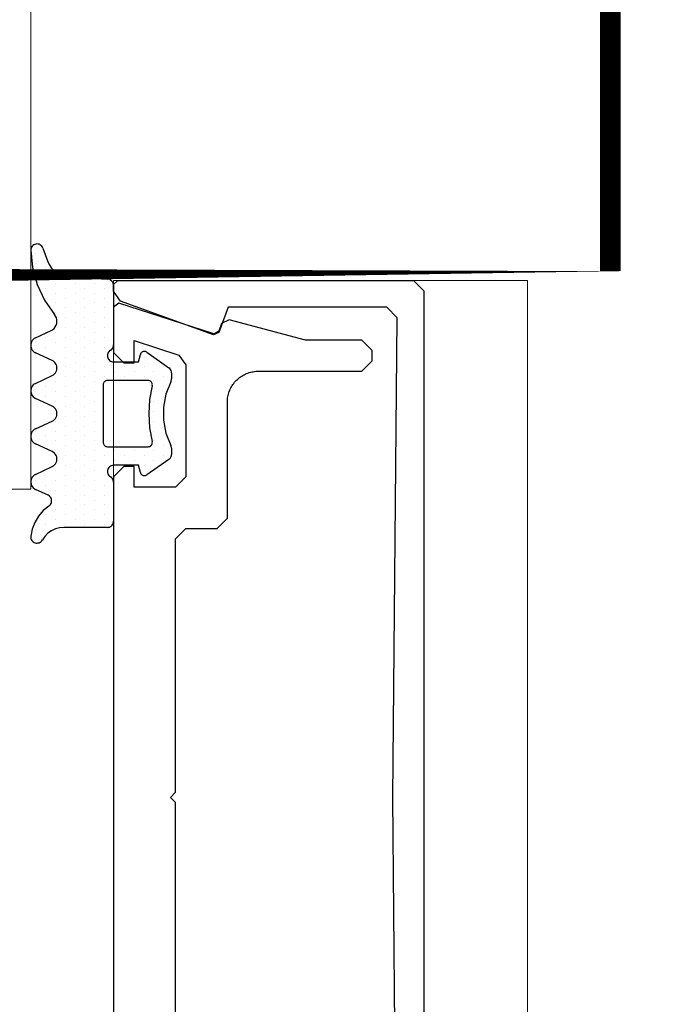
# Model space of a CAD drawing. Extents: x 4615668 to 9294084, y 5325188 to 10688993.
# Tile 297 of 656: x 4639517.93 to 4639521.1, y 5327779.46 to 5327784.22. Entities that reach past the tile are written whole.
import ezdxf

# ---------------------------------------------------------------- set-up
doc = ezdxf.new("R2010")
doc.units = 0
doc.header["$MEASUREMENT"] = 0
for name, color, linetype, lineweight in [('A_wymiary', 152, 'Continuous', 5), ('ATH Al', 5, 'Continuous', 5), ('K-OPISY', 252, 'Continuous', 15), ('ocieplenie', 214, 'Continuous', 13)]:
    doc.layers.add(name, color=color, linetype=linetype, lineweight=lineweight)
for name, color, linetype in [('CrossSectionsGums', 7, 'Continuous'), ('CrossSectionsProfils', 7, 'Continuous'), ('DIM', 7, 'Continuous')]:
    doc.layers.add(name, color=color, linetype=linetype)
doc.styles.add('Arial Narrow 20', font='arial.ttf', dxfattribs={"height": 20})
doc.styles.add('Simplex', font='simplex.shx')
doc.dimstyles.new('1do100 ok', dxfattribs={"dimscale": 0.5, "dimtxt": 12, "dimasz": 25, "dimexe": 20, "dimexo": 0, "dimgap": 5, "dimtad": 1, "dimdec": 0, "dimzin": 9, "dimtxsty": 'Arial Narrow 20', "dimblk": 'ARCHTICK', "dimcen": 3, "dimdle": 20, "dimclrd": 256, "dimclre": 256, "dimclrt": 256, "dimadec": 0, "dimazin": 2, "dimtfac": 1, "dimtdec": 0, "dimtix": 1, "dimtmove": 2, "dimatfit": 3, "dimldrblk": 'NONE', "dimfxl": 0, "dimtvp": 1, "dimtolj": 1, "dimtzin": 0, "dimlwd": 5, "dimlwe": 5, "dimarcsym": 0})
doc.dimstyles.new('1do50', dxfattribs={"dimscale": 5, "dimtxt": 2.5, "dimasz": 2.5, "dimexe": 2.5, "dimexo": 0.5, "dimgap": 1, "dimtad": 1, "dimdec": 1, "dimrnd": 0.5, "dimzin": 12, "dimdsep": 46, "dimtxsty": 'Simplex', "dimblk": 'OBLIQUE', "dimcen": 0.5, "dimdle": 2.5, "dimclrd": 256, "dimclre": 256, "dimclrt": 256, "dimadec": 1, "dimazin": 3, "dimtfac": 1, "dimtdec": 1, "dimtix": 1, "dimtmove": 0, "dimatfit": 3, "dimfxl": 0, "dimtolj": 1, "dimtzin": 0, "dimarcsym": 0})

# ---------------------------------------------------------------- blocks, each defined once
blk = doc.blocks.new('5032252X', base_point=(219.5263670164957, 286.062572))
at = {"layer": 'CrossSectionsProfils', "flags": 128}
blk.add_lwpolyline([(232.026367, 283.062572), (219.776367, 283.062572), (219.526367, 283.312572), (219.276367, 283.062572), (207.026367, 283.062572), (206.526367, 282.562572), (206.526367, 281.062572), (206.026367, 280.562572), (200.426367, 280.562572), (200.3609379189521, 280.5611443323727), (200.2956333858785, 280.5568640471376), (200.2305777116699, 280.5497392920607), (200.1658947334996, 280.5397836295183), (200.1017075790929, 280.5270160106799), (200.0381384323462, 280.5114607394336), (199.9753083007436, 280.4931474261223), (199.9133367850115, 280.4721109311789), (199.8523418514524, 280.4483912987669), (199.792439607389, 280.422033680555), (199.7337440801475, 280.3930882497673), (199.676367, 280.3616101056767), (199.6204175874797, 280.3276591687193), (199.5660023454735, 280.2913000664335), (199.5132248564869, 280.2526020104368), (199.4621855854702, 280.2116386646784), (199.4129816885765, 280.1684880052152), (199.3657068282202, 280.1232321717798), (199.3204509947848, 280.0759573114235), (199.2773003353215, 280.0267534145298), (199.2363369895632, 279.9757141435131), (199.1976389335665, 279.9229366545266), (199.1612798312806, 279.8685214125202), (199.1273288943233, 279.812572), (199.0958507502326, 279.7551949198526), (199.066905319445, 279.696499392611), (199.040547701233, 279.6365971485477), (199.0168280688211, 279.5756022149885), (198.9957915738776, 279.5136306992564), (198.9774782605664, 279.4508005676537), (198.9619229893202, 279.3872314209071), (198.9491553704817, 279.3230442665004), (198.9391997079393, 279.2583612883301), (198.9320749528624, 279.1933056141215), (198.9277946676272, 279.128001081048), (198.926367, 279.062572), (198.926367, 274.062572), (198.426367, 273.562572), (197.926367, 273.562572), (197.426367, 274.062572), (197.426367, 276.786655), (196.43659, 280.480556), (196.6241054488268, 280.840233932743), (196.994542, 280.97455), (197.1166580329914, 281.2241294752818), (195.6360760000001, 285.801014), (195.8263669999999, 286.062572), (198.026367, 286.062572), (198.526367, 285.562572), (198.526367, 285.067558), (197.449876, 285.067558), (198.148254, 282.908678), (198.623982, 282.562572), (204.026367, 282.562572), (204.526367, 283.062572), (204.526367, 285.067558), (203.526367, 285.067558), (203.526367, 285.562572), (204.026367, 286.062572), (235.026367, 286.062572)], dxfattribs=at)
blk = doc.blocks.new('K41_7891_X', base_point=(69.24231000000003, 1066.76321))
at = {"layer": 'CrossSectionsProfils'}
for p, q in [((44.44230999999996, 1066.76321), (44.24231000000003, 1066.56321)), ((44.24231000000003, 1066.56321), (44.24231000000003, 1052.26321)), ((44.77159, 1066.76321), (44.44230999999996, 1066.76321)), ((45.24142999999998, 1066.43422), (44.77159, 1066.76321)), ((46.88024999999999, 1061.93161), (45.24142999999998, 1066.43422)), ((46.76070999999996, 1061.67527), (46.88024999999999, 1061.93161)), ((45.54230999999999, 1061.23181), (46.76070999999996, 1061.67527)), ((45.54230999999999, 1053.56323), (45.54230999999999, 1061.23181)), ((46.04662000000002, 1053.06324), (45.54230999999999, 1053.56323)), ((69.24231000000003, 1053.26321), (46.04662000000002, 1053.06324)), ((92.43800000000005, 1053.06324), (69.24231000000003, 1053.26321)), ((44.24231000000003, 1052.26321), (44.74231000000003, 1051.76321)), ((44.74231000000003, 1051.76321), (93.74231000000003, 1051.76321))]:
    blk.add_line(p, q, dxfattribs=at)
blk = doc.blocks.new('Hatch19036', base_point=(5719.191326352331, 731.8479125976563))
at = {"layer": 'CrossSectionsGums', "color": 8}
for p, q in [((6276.66064453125, 666.6128540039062), (6276.66064453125, 666.6128540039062)), ((6277.13671875, 666.6128540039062), (6277.13671875, 666.6128540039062)), ((6279.51806640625, 666.6128540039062), (6279.51806640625, 666.6128540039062)), ((6281.42333984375, 666.6128540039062), (6281.42333984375, 666.6128540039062)), ((6281.8994140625, 666.6128540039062), (6281.8994140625, 666.6128540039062)), ((6283.80419921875, 666.6128540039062), (6283.80419921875, 666.6128540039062)), ((6285.70947265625, 666.6128540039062), (6285.70947265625, 666.6128540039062)), ((6286.185546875, 666.6128540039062), (6286.185546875, 666.6128540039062)), ((6289.51953125, 666.6128540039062), (6289.51953125, 666.6128540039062)), ((6289.99560546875, 666.6128540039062), (6289.99560546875, 666.6128540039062)), ((6290.4716796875, 666.6128540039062), (6290.4716796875, 666.6128540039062)), ((6276.8984375, 666.1365966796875), (6276.8984375, 666.1365966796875)), ((6277.375, 666.1365966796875), (6277.375, 666.1365966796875)), ((6277.85107421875, 666.1365966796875), (6277.85107421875, 666.1365966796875)), ((6279.27978515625, 666.1365966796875), (6279.27978515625, 666.1365966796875)), ((6279.75634765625, 666.1365966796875), (6279.75634765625, 666.1365966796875)), ((6281.18505859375, 666.1365966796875), (6281.18505859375, 666.1365966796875)), ((6281.6611328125, 666.1365966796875), (6281.6611328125, 666.1365966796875)), ((6282.13720703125, 666.1365966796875), (6282.13720703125, 666.1365966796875)), ((6283.56591796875, 666.1365966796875), (6283.56591796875, 666.1365966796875)), ((6284.04248046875, 666.1365966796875), (6284.04248046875, 666.1365966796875)), ((6285.47119140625, 666.1365966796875), (6285.47119140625, 666.1365966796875)), ((6285.947265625, 666.1365966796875), (6285.947265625, 666.1365966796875)), ((6286.423828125, 666.1365966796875), (6286.423828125, 666.1365966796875)), ((6288.32861328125, 666.1365966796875), (6288.32861328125, 666.1365966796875)), ((6288.8046875, 666.1365966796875), (6288.8046875, 666.1365966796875)), ((6289.28125, 666.1365966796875), (6289.28125, 666.1365966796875)), ((6289.75732421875, 666.1365966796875), (6289.75732421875, 666.1365966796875)), ((6290.2333984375, 666.1365966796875), (6290.2333984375, 666.1365966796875)), ((6277.61279296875, 665.6603393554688), (6277.61279296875, 665.6603393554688)), ((6278.0888671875, 665.6603393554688), (6278.0888671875, 665.6603393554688)), ((6278.5654296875, 665.6603393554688), (6278.5654296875, 665.6603393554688)), ((6279.04150390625, 665.6603393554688), (6279.04150390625, 665.6603393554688)), ((6279.51806640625, 665.6603393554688), (6279.51806640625, 665.6603393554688)), ((6279.994140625, 665.6603393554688), (6279.994140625, 665.6603393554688)), ((6280.94677734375, 665.6603393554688), (6280.94677734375, 665.6603393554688)), ((6281.4228515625, 665.6603393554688), (6281.4228515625, 665.6603393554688)), ((6281.89892578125, 665.6603393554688), (6281.89892578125, 665.6603393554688)), ((6282.37548828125, 665.6603393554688), (6282.37548828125, 665.6603393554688)), ((6283.32763671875, 665.6603393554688), (6283.32763671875, 665.6603393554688)), ((6283.80419921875, 665.6603393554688), (6283.80419921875, 665.6603393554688)), ((6284.2802734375, 665.6603393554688), (6284.2802734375, 665.6603393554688)), ((6285.23291015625, 665.6603393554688), (6285.23291015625, 665.6603393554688)), ((6285.708984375, 665.6603393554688), (6285.708984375, 665.6603393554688)), ((6286.185546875, 665.6603393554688), (6286.185546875, 665.6603393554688)), ((6286.66162109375, 665.6603393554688), (6286.66162109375, 665.6603393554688)), ((6287.6142578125, 665.6603393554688), (6287.6142578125, 665.6603393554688)), ((6288.09033203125, 665.6603393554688), (6288.09033203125, 665.6603393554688)), ((6288.56640625, 665.6603393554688), (6288.56640625, 665.6603393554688)), ((6289.04296875, 665.6603393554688), (6289.04296875, 665.6603393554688)), ((6289.51904296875, 665.6603393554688), (6289.51904296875, 665.6603393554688)), ((6277.37451171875, 665.18408203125), (6277.37451171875, 665.18408203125)), ((6277.8505859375, 665.18408203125), (6277.8505859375, 665.18408203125)), ((6278.3271484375, 665.18408203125), (6278.3271484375, 665.18408203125)), ((6278.80322265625, 665.18408203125), (6278.80322265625, 665.18408203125)), ((6279.27978515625, 665.18408203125), (6279.27978515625, 665.18408203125)), ((6279.755859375, 665.18408203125), (6279.755859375, 665.18408203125)), ((6280.23193359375, 665.18408203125), (6280.23193359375, 665.18408203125)), ((6280.70849609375, 665.18408203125), (6280.70849609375, 665.18408203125)), ((6281.1845703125, 665.18408203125), (6281.1845703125, 665.18408203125)), ((6281.66064453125, 665.18408203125), (6281.66064453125, 665.18408203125)), ((6282.13720703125, 665.18408203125), (6282.13720703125, 665.18408203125)), ((6282.61328125, 665.18408203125), (6282.61328125, 665.18408203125)), ((6283.08935546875, 665.18408203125), (6283.08935546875, 665.18408203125)), ((6283.56591796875, 665.18408203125), (6283.56591796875, 665.18408203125)), ((6284.0419921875, 665.18408203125), (6284.0419921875, 665.18408203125)), ((6284.51806640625, 665.18408203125), (6284.51806640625, 665.18408203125)), ((6284.99462890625, 665.18408203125), (6284.99462890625, 665.18408203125)), ((6285.470703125, 665.18408203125), (6285.470703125, 665.18408203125)), ((6285.947265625, 665.18408203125), (6285.947265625, 665.18408203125)), ((6286.42333984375, 665.18408203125), (6286.42333984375, 665.18408203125)), ((6286.8994140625, 665.18408203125), (6286.8994140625, 665.18408203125)), ((6287.3759765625, 665.18408203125), (6287.3759765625, 665.18408203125)), ((6287.85205078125, 665.18408203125), (6287.85205078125, 665.18408203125)), ((6288.328125, 665.18408203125), (6288.328125, 665.18408203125)), ((6288.8046875, 665.18408203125), (6288.8046875, 665.18408203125)), ((6289.28076171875, 665.18408203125), (6289.28076171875, 665.18408203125)), ((6277.61279296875, 664.7078247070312), (6277.61279296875, 664.7078247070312)), ((6278.08935546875, 664.7078247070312), (6278.08935546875, 664.7078247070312)), ((6278.5654296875, 664.7078247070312), (6278.5654296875, 664.7078247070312)), ((6279.0419921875, 664.7078247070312), (6279.0419921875, 664.7078247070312)), ((6279.51806640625, 664.7078247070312), (6279.51806640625, 664.7078247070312)), ((6279.994140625, 664.7078247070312), (6279.994140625, 664.7078247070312)), ((6280.470703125, 664.7078247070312), (6280.470703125, 664.7078247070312)), ((6280.94677734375, 664.7078247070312), (6280.94677734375, 664.7078247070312)), ((6281.4228515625, 664.7078247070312), (6281.4228515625, 664.7078247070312)), ((6281.8994140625, 664.7078247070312), (6281.8994140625, 664.7078247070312)), ((6282.37548828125, 664.7078247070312), (6282.37548828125, 664.7078247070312)), ((6282.8515625, 664.7078247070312), (6282.8515625, 664.7078247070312)), ((6283.328125, 664.7078247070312), (6283.328125, 664.7078247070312)), ((6283.80419921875, 664.7078247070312), (6283.80419921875, 664.7078247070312)), ((6284.2802734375, 664.7078247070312), (6284.2802734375, 664.7078247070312)), ((6284.7568359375, 664.7078247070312), (6284.7568359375, 664.7078247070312)), ((6285.23291015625, 664.7078247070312), (6285.23291015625, 664.7078247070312)), ((6285.70947265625, 664.7078247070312), (6285.70947265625, 664.7078247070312)), ((6286.185546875, 664.7078247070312), (6286.185546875, 664.7078247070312)), ((6286.66162109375, 664.7078247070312), (6286.66162109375, 664.7078247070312)), ((6287.13818359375, 664.7078247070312), (6287.13818359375, 664.7078247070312)), ((6287.6142578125, 664.7078247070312), (6287.6142578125, 664.7078247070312)), ((6288.09033203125, 664.7078247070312), (6288.09033203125, 664.7078247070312)), ((6288.56689453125, 664.7078247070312), (6288.56689453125, 664.7078247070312)), ((6289.04296875, 664.7078247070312), (6289.04296875, 664.7078247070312)), ((6277.37451171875, 664.2316284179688), (6277.37451171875, 664.2316284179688)), ((6277.85107421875, 664.2316284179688), (6277.85107421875, 664.2316284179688)), ((6278.3271484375, 664.2316284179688), (6278.3271484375, 664.2316284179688)), ((6278.8037109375, 664.2316284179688), (6278.8037109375, 664.2316284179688)), ((6279.27978515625, 664.2316284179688), (6279.27978515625, 664.2316284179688)), ((6279.755859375, 664.2316284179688), (6279.755859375, 664.2316284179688)), ((6280.232421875, 664.2316284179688), (6280.232421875, 664.2316284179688)), ((6280.70849609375, 664.2316284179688), (6280.70849609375, 664.2316284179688)), ((6281.1845703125, 664.2316284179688), (6281.1845703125, 664.2316284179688)), ((6281.6611328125, 664.2316284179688), (6281.6611328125, 664.2316284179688)), ((6282.13720703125, 664.2316284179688), (6282.13720703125, 664.2316284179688)), ((6282.61328125, 664.2316284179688), (6282.61328125, 664.2316284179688)), ((6283.08984375, 664.2316284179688), (6283.08984375, 664.2316284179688)), ((6283.56591796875, 664.2316284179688), (6283.56591796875, 664.2316284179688)), ((6284.0419921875, 664.2316284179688), (6284.0419921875, 664.2316284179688)), ((6284.5185546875, 664.2316284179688), (6284.5185546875, 664.2316284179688)), ((6284.99462890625, 664.2316284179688), (6284.99462890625, 664.2316284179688)), ((6285.47119140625, 664.2316284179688), (6285.47119140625, 664.2316284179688)), ((6285.947265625, 664.2316284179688), (6285.947265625, 664.2316284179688)), ((6286.42333984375, 664.2316284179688), (6286.42333984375, 664.2316284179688)), ((6286.89990234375, 664.2316284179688), (6286.89990234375, 664.2316284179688)), ((6287.3759765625, 664.2316284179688), (6287.3759765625, 664.2316284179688)), ((6287.85205078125, 664.2316284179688), (6287.85205078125, 664.2316284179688)), ((6288.32861328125, 664.2316284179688), (6288.32861328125, 664.2316284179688)), ((6288.8046875, 664.2316284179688), (6288.8046875, 664.2316284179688)), ((6289.28076171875, 664.2316284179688), (6289.28076171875, 664.2316284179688)), ((6277.61279296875, 663.75537109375), (6277.61279296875, 663.75537109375)), ((6278.0888671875, 663.75537109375), (6278.0888671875, 663.75537109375)), ((6278.5654296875, 663.75537109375), (6278.5654296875, 663.75537109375)), ((6279.04150390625, 663.75537109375), (6279.04150390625, 663.75537109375)), ((6279.517578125, 663.75537109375), (6279.517578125, 663.75537109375)), ((6279.994140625, 663.75537109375), (6279.994140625, 663.75537109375)), ((6280.47021484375, 663.75537109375), (6280.47021484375, 663.75537109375)), ((6280.9462890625, 663.75537109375), (6280.9462890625, 663.75537109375)), ((6281.4228515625, 663.75537109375), (6281.4228515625, 663.75537109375)), ((6281.89892578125, 663.75537109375), (6281.89892578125, 663.75537109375)), ((6282.375, 663.75537109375), (6282.375, 663.75537109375)), ((6282.8515625, 663.75537109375), (6282.8515625, 663.75537109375)), ((6283.32763671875, 663.75537109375), (6283.32763671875, 663.75537109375)), ((6283.8037109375, 663.75537109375), (6283.8037109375, 663.75537109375)), ((6284.2802734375, 663.75537109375), (6284.2802734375, 663.75537109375)), ((6284.75634765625, 663.75537109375), (6284.75634765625, 663.75537109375)), ((6285.23291015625, 663.75537109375), (6285.23291015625, 663.75537109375)), ((6285.708984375, 663.75537109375), (6285.708984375, 663.75537109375)), ((6286.18505859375, 663.75537109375), (6286.18505859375, 663.75537109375)), ((6286.66162109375, 663.75537109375), (6286.66162109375, 663.75537109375)), ((6287.1376953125, 663.75537109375), (6287.1376953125, 663.75537109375)), ((6287.61376953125, 663.75537109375), (6287.61376953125, 663.75537109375)), ((6288.09033203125, 663.75537109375), (6288.09033203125, 663.75537109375)), ((6288.56640625, 663.75537109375), (6288.56640625, 663.75537109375)), ((6289.04248046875, 663.75537109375), (6289.04248046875, 663.75537109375)), ((6277.375, 663.2791137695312), (6277.375, 663.2791137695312)), ((6277.85107421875, 663.2791137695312), (6277.85107421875, 663.2791137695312)), ((6278.32763671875, 663.2791137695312), (6278.32763671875, 663.2791137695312)), ((6278.8037109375, 663.2791137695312), (6278.8037109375, 663.2791137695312)), ((6279.27978515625, 663.2791137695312), (6279.27978515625, 663.2791137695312)), ((6279.75634765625, 663.2791137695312), (6279.75634765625, 663.2791137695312)), ((6280.232421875, 663.2791137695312), (6280.232421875, 663.2791137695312)), ((6280.70849609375, 663.2791137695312), (6280.70849609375, 663.2791137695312)), ((6281.18505859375, 663.2791137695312), (6281.18505859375, 663.2791137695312)), ((6284.5185546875, 663.2791137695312), (6284.5185546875, 663.2791137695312)), ((6284.9951171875, 663.2791137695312), (6284.9951171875, 663.2791137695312)), ((6285.47119140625, 663.2791137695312), (6285.47119140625, 663.2791137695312)), ((6285.947265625, 663.2791137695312), (6285.947265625, 663.2791137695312)), ((6286.423828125, 663.2791137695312), (6286.423828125, 663.2791137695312)), ((6286.89990234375, 663.2791137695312), (6286.89990234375, 663.2791137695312)), ((6287.3759765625, 663.2791137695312), (6287.3759765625, 663.2791137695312)), ((6287.8525390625, 663.2791137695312), (6287.8525390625, 663.2791137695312)), ((6288.32861328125, 663.2791137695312), (6288.32861328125, 663.2791137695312)), ((6288.8046875, 663.2791137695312), (6288.8046875, 663.2791137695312)), ((6280.47021484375, 662.8028564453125), (6280.47021484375, 662.8028564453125)), ((6280.94677734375, 662.8028564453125), (6280.94677734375, 662.8028564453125)), ((6284.7568359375, 662.8028564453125), (6284.7568359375, 662.8028564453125)), ((6285.23291015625, 662.8028564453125), (6285.23291015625, 662.8028564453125)), ((6280.70849609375, 662.3265991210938), (6280.70849609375, 662.3265991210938)), ((6284.5185546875, 662.3265991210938), (6284.5185546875, 662.3265991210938)), ((6284.99462890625, 662.3265991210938), (6284.99462890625, 662.3265991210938)), ((6280.470703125, 661.850341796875), (6280.470703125, 661.850341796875)), ((6280.94677734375, 661.850341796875), (6280.94677734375, 661.850341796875)), ((6284.7568359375, 661.850341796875), (6284.7568359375, 661.850341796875)), ((6285.23291015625, 661.850341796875), (6285.23291015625, 661.850341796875)), ((6279.755859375, 661.3740844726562), (6279.755859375, 661.3740844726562)), ((6280.232421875, 661.3740844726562), (6280.232421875, 661.3740844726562)), ((6280.70849609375, 661.3740844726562), (6280.70849609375, 661.3740844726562)), ((6284.5185546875, 661.3740844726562), (6284.5185546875, 661.3740844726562)), ((6284.99462890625, 661.3740844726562), (6284.99462890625, 661.3740844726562)), ((6285.47119140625, 661.3740844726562), (6285.47119140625, 661.3740844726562)), ((6280.47021484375, 660.8978271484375), (6280.47021484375, 660.8978271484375)), ((6280.9462890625, 660.8978271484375), (6280.9462890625, 660.8978271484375)), ((6281.4228515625, 660.8978271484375), (6281.4228515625, 660.8978271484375)), ((6281.89892578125, 660.8978271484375), (6281.89892578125, 660.8978271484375)), ((6282.375, 660.8978271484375), (6282.375, 660.8978271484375)), ((6282.8515625, 660.8978271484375), (6282.8515625, 660.8978271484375)), ((6283.32763671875, 660.8978271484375), (6283.32763671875, 660.8978271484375)), ((6283.80419921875, 660.8978271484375), (6283.80419921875, 660.8978271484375)), ((6284.2802734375, 660.8978271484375), (6284.2802734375, 660.8978271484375)), ((6284.75634765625, 660.8978271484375), (6284.75634765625, 660.8978271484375)), ((6285.23291015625, 660.8978271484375), (6285.23291015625, 660.8978271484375)), ((6280.70849609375, 660.421630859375), (6280.70849609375, 660.421630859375)), ((6281.18505859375, 660.421630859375), (6281.18505859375, 660.421630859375)), ((6281.6611328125, 660.421630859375), (6281.6611328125, 660.421630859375)), ((6282.13720703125, 660.421630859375), (6282.13720703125, 660.421630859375)), ((6283.56640625, 660.421630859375), (6283.56640625, 660.421630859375)), ((6284.04248046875, 660.421630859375), (6284.04248046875, 660.421630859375)), ((6284.5185546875, 660.421630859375), (6284.5185546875, 660.421630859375)), ((6284.9951171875, 660.421630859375), (6284.9951171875, 660.421630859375))]:
    blk.add_line(p, q, dxfattribs=at)
blk = doc.blocks.new('120480', base_point=(6282.481617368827, 662.7479125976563))
at = {"layer": 'CrossSectionsGums', "color": 1}
for p, q in [((6276.54216765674, 666.7289002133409), (6276.514954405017, 666.6857183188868)), ((6276.576307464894, 666.7668448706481), (6276.54216765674, 666.7289002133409)), ((6276.616385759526, 666.7984541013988), (6276.576307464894, 666.7668448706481)), ((6276.661242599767, 666.8228130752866), (6276.616385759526, 666.7984541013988)), ((6276.709579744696, 666.8392167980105), (6276.661242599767, 666.8228130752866)), ((6276.759998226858, 666.8471905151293), (6276.709579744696, 666.8392167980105)), ((6276.811038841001, 666.8465034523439), (6276.759998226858, 666.8471905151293)), ((6277.157129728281, 666.7812672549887), (6276.811032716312, 666.8464717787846)), ((6277.486423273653, 666.6563651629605), (6277.157129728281, 666.7812672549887)), ((6279.15919743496, 666.7308735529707), (6279.114376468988, 666.6774712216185)), ((6279.212607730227, 666.7756792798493), (6279.15919743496, 666.7308735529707)), ((6279.272984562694, 666.8105270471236), (6279.212607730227, 666.7756792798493)), ((6279.338493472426, 666.8343580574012), (6279.272984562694, 666.8105270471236)), ((6279.407144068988, 666.846448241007), (6279.338493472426, 666.8343580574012)), ((6279.476850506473, 666.8464302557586), (6279.407144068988, 666.846448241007)), ((6279.545494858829, 666.834304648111), (6279.476850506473, 666.8464302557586)), ((6279.610991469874, 666.810439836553), (6279.545494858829, 666.834304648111)), ((6279.671350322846, 666.7755609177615), (6279.610991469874, 666.810439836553)), ((6279.724737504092, 666.7307276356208), (6279.671350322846, 666.7755609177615)), ((6279.769530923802, 666.6773021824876), (6279.724737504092, 666.7307276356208)), ((6281.359246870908, 666.7307276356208), (6281.314453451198, 666.6773021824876)), ((6281.412634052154, 666.7755609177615), (6281.359246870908, 666.7307276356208)), ((6281.472992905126, 666.810439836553), (6281.412634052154, 666.7755609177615)), ((6281.538489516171, 666.834304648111), (6281.472992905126, 666.810439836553)), ((6281.607133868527, 666.8464302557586), (6281.538489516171, 666.834304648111)), ((6281.676840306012, 666.846448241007), (6281.607133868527, 666.8464302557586)), ((6281.745490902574, 666.8343580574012), (6281.676840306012, 666.846448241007)), ((6281.810999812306, 666.8105270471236), (6281.745490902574, 666.8343580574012)), ((6281.871376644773, 666.7756792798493), (6281.810999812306, 666.8105270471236)), ((6281.92478694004, 666.7308735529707), (6281.871376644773, 666.7756792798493)), ((6281.969607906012, 666.6774712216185), (6281.92478694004, 666.7308735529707)), ((6283.559098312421, 666.7308005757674), (6283.51426376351, 666.6773866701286)), ((6283.612529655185, 666.7756200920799), (6283.559098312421, 666.7308005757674)), ((6283.672934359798, 666.810483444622), (6283.612529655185, 666.7756200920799)), ((6283.738477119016, 666.834331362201), (6283.672934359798, 666.810483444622)), ((6283.807166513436, 666.8464392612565), (6283.738477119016, 666.834331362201)), ((6283.876915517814, 666.8464392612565), (6283.807166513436, 666.8464392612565)), ((6283.945604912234, 666.834331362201), (6283.876915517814, 666.8464392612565)), ((6284.011147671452, 666.810483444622), (6283.945604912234, 666.834331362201)), ((6284.071552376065, 666.7756200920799), (6284.011147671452, 666.810483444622)), ((6284.124983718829, 666.7308005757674), (6284.071552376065, 666.7756200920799)), ((6284.16981826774, 666.6773866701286), (6284.124983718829, 666.7308005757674)), ((6285.75929509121, 666.7308735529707), (6285.714474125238, 666.6774712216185)), ((6285.812705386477, 666.7756792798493), (6285.75929509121, 666.7308735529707)), ((6285.873082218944, 666.8105270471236), (6285.812705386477, 666.7756792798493)), ((6285.938591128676, 666.8343580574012), (6285.873082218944, 666.8105270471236)), ((6286.007241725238, 666.846448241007), (6285.938591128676, 666.8343580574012)), ((6286.076948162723, 666.8464302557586), (6286.007241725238, 666.846448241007)), ((6286.145592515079, 666.834304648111), (6286.076948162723, 666.8464302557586)), ((6286.211089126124, 666.810439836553), (6286.145592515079, 666.834304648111)), ((6286.271447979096, 666.7755609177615), (6286.211089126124, 666.810439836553)), ((6286.324835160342, 666.7307276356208), (6286.271447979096, 666.7755609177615)), ((6286.369628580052, 666.6773021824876), (6286.324835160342, 666.7307276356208)), ((6289.796878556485, 666.7631572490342), (6288.982797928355, 666.5382066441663)), ((6290.63720739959, 666.8478772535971), (6289.796878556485, 666.7631572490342)), ((6290.689649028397, 666.8441293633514), (6290.637206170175, 666.8479255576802)), ((6290.74062391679, 666.8312377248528), (6290.689649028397, 666.8441293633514)), ((6290.788565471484, 666.8096465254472), (6290.74062391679, 666.8312377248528)), ((6290.832001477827, 666.7800187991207), (6290.788565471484, 666.8096465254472)), ((6290.869598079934, 666.7432643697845), (6290.832001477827, 666.7800187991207)), ((6290.900200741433, 666.70051191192), (6290.869598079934, 666.7432643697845)), ((6276.484234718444, 666.5887572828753), (6276.481617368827, 666.5377843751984)), ((6276.481617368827, 666.5377843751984), (6276.487679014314, 666.4871054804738)), ((6276.49545531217, 666.6385489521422), (6276.484234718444, 666.5887572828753)), ((6276.487679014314, 666.4871054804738), (6276.50224421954, 666.4381873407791)), ((6276.514954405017, 666.6857183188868), (6276.49545531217, 666.6385489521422)), ((6276.50224421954, 666.4381873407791), (6276.524891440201, 666.3924457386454)), ((6276.524891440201, 666.3924457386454), (6276.554965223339, 666.3512045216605)), ((6276.554965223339, 666.3512045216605), (6276.591595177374, 666.3156572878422)), ((6276.591595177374, 666.3156572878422), (6276.633721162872, 666.2868328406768)), ((6276.807372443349, 666.1672040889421), (6276.633836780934, 666.286824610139)), ((6277.788702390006, 666.4756385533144), (6277.486423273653, 666.6563651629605)), ((6278.054593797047, 666.2446915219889), (6277.788702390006, 666.4756385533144)), ((6278.796875, 666.0111083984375), (6279.07958984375, 666.6170043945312)), ((6279.114376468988, 666.6774712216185), (6279.07950665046, 666.6170948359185)), ((6279.804369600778, 666.6169078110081), (6279.769530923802, 666.6773021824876)), ((6279.8046875, 666.6170043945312), (6280.1796875, 665.8128662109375)), ((6280.90478515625, 665.8128662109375), (6281.279296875, 666.6170043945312)), ((6281.314453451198, 666.6773021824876), (6281.279614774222, 666.6169078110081)), ((6282.00447772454, 666.6170948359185), (6281.969607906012, 666.6774712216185)), ((6282.00439453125, 666.6170043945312), (6282.37939453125, 665.8128662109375)), ((6283.1044921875, 665.8128662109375), (6283.4794921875, 666.6170043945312)), ((6283.51426376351, 666.6773866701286), (6283.479388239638, 666.6170012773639)), ((6284.204693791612, 666.6170012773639), (6284.16981826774, 666.6773866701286)), ((6284.20458984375, 666.6170043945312), (6284.57958984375, 665.8128662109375)), ((6285.3046875, 665.8128662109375), (6285.6796875, 666.6170043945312)), ((6285.714474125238, 666.6774712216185), (6285.67960430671, 666.6170948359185)), ((6286.404467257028, 666.6169078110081), (6286.369628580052, 666.6773021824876)), ((6286.40478515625, 666.6170043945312), (6286.75244140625, 665.87060546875)), ((6288.982797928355, 666.5382066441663), (6288.218193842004, 666.1794439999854)), ((6290.74462890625, 666.2660522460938), (6290.1259765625, 666.0409545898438)), ((6290.744630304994, 666.2660770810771), (6290.792260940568, 666.28834564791)), ((6290.792260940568, 666.28834564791), (6290.835272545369, 666.3185860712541)), ((6290.835272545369, 666.3185860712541), (6290.872344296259, 666.355869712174)), ((6290.872344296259, 666.355869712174), (6290.902337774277, 666.3990516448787)), ((6290.92286969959, 666.6530742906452), (6290.900200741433, 666.70051191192)), ((6290.902337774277, 666.3990516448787), (6290.924331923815, 666.4468058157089)), ((6290.93690882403, 666.6024082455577), (6290.92286969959, 666.6530742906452)), ((6290.924331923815, 666.4468058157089), (6290.937651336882, 666.4976657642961)), ((6290.941886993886, 666.5500696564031), (6290.93690882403, 666.6024082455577)), ((6290.937651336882, 666.4976657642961), (6290.941886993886, 666.5500696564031)), ((6276.957301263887, 666.0190746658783), (6276.807372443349, 666.1672040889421)), ((6277.078998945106, 665.8470051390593), (6276.957301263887, 666.0190746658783)), ((6277.168711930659, 665.6563026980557), (6277.078998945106, 665.8470051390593)), ((6278.275852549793, 665.9706854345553), (6278.054593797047, 666.2446915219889)), ((6278.275965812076, 665.9707784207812), (6278.309118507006, 665.9296965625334)), ((6278.309118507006, 665.9296965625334), (6278.348959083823, 665.8950606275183)), ((6278.348959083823, 665.8950606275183), (6278.394254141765, 665.8679428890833)), ((6278.394254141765, 665.8679428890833), (6278.443601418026, 665.849182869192)), ((6278.443601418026, 665.849182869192), (6278.49547319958, 665.8393613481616)), ((6278.49547319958, 665.8393613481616), (6278.54826361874, 665.8387823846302)), ((6278.54826361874, 665.8387823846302), (6278.600338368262, 665.8474639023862)), ((6278.600338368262, 665.8474639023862), (6278.650085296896, 665.8651371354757)), ((6278.650085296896, 665.8651371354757), (6278.695964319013, 665.891254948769)), ((6278.695964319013, 665.891254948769), (6278.736555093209, 665.9250087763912)), ((6278.736555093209, 665.9250087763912), (6278.770600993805, 665.965353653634)), ((6278.770600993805, 665.965353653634), (6278.797048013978, 666.0110405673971)), ((6280.179616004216, 665.812794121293), (6280.214487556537, 665.7524282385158)), ((6280.869615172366, 665.7525972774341), (6280.904455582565, 665.8129811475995)), ((6282.379302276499, 665.812887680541), (6282.414179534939, 665.7525127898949)), ((6283.069707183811, 665.7525127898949), (6283.104584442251, 665.812887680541)), ((6284.579518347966, 665.812794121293), (6284.614389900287, 665.7524282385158)), ((6285.269517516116, 665.7525972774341), (6285.304357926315, 665.8129811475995)), ((6286.752438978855, 665.8706043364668), (6286.798380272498, 665.7917987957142)), ((6286.798380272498, 665.7917987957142), (6286.857874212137, 665.7226512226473)), ((6288.218193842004, 666.1794439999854), (6287.524882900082, 665.6971059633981)), ((6289.778875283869, 665.8438809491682), (6289.634678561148, 665.7049720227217)), ((6289.944163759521, 665.9568872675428), (6289.778875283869, 665.8438809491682)), ((6290.125943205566, 666.0408454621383), (6289.944163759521, 665.9568872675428)), ((6277.223673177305, 665.4528492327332), (6277.168711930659, 665.6563026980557)), ((6277.242187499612, 665.2429199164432), (6277.223673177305, 665.4528492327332)), ((6280.214487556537, 665.7524282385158), (6280.259308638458, 665.6990356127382)), ((6280.259308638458, 665.6990356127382), (6280.312717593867, 665.6542383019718)), ((6280.312717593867, 665.6542383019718), (6280.373091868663, 665.6193972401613)), ((6280.373091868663, 665.6193972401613), (6280.43859730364, 665.5955708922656)), ((6280.43859730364, 665.5955708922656), (6280.507243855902, 665.5834830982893)), ((6280.507243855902, 665.5834830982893), (6280.576946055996, 665.5835010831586)), ((6280.576946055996, 665.5835010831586), (6280.645586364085, 665.5956243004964)), ((6280.645586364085, 665.5956243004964), (6280.711079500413, 665.6194844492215)), ((6280.711079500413, 665.6194844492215), (6280.771435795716, 665.6543566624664)), ((6280.771435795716, 665.6543566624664), (6280.824821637, 665.6991815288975)), ((6280.824821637, 665.6991815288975), (6280.869615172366, 665.7525972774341)), ((6282.414179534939, 665.7525127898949), (6282.459014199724, 665.6991085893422)), ((6282.459014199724, 665.6991085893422), (6282.51244420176, 665.6542974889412)), ((6282.51244420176, 665.6542974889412), (6282.572846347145, 665.6194408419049)), ((6282.572846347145, 665.6194408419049), (6282.638385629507, 665.5955975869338)), ((6282.638385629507, 665.5955975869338), (6282.707070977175, 665.5834920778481)), ((6282.707070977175, 665.5834920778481), (6282.776815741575, 665.5834920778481)), ((6282.776815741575, 665.5834920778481), (6282.845501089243, 665.5955975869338)), ((6282.845501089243, 665.5955975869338), (6282.911040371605, 665.6194408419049)), ((6282.911040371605, 665.6194408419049), (6282.97144251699, 665.6542974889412)), ((6282.97144251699, 665.6542974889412), (6283.024872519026, 665.6991085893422)), ((6283.024872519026, 665.6991085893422), (6283.069707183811, 665.7525127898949)), ((6284.614389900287, 665.7524282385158), (6284.659210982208, 665.6990356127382)), ((6284.659210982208, 665.6990356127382), (6284.712619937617, 665.6542383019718)), ((6284.712619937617, 665.6542383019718), (6284.772994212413, 665.6193972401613)), ((6284.772994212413, 665.6193972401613), (6284.83849964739, 665.5955708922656)), ((6284.83849964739, 665.5955708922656), (6284.907146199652, 665.5834830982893)), ((6284.907146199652, 665.5834830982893), (6284.976848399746, 665.5835010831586)), ((6284.976848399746, 665.5835010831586), (6285.045488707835, 665.5956243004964)), ((6285.045488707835, 665.5956243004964), (6285.110981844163, 665.6194844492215)), ((6285.110981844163, 665.6194844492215), (6285.171338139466, 665.6543566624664)), ((6285.171338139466, 665.6543566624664), (6285.22472398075, 665.6991815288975)), ((6285.22472398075, 665.6991815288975), (6285.269517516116, 665.7525972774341)), ((6286.857874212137, 665.7226512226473), (6286.928940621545, 665.6654631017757)), ((6286.928940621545, 665.6654631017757), (6287.009214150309, 665.6221378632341)), ((6287.009214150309, 665.6221378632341), (6287.096023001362, 665.5941175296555)), ((6287.096023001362, 665.5941175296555), (6287.18647785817, 665.5823347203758)), ((6287.18647785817, 665.5823347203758), (6287.277568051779, 665.5871816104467)), ((6287.277568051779, 665.5871816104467), (6287.366261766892, 665.6084968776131)), ((6287.366261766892, 665.6084968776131), (6287.449606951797, 665.6455710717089)), ((6287.449606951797, 665.6455710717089), (6287.524829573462, 665.697170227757)), ((6289.424916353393, 665.3655257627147), (6289.365189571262, 665.1744368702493)), ((6289.515587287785, 665.5440269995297), (6289.424916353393, 665.3655257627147)), ((6289.634678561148, 665.7049720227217), (6289.515587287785, 665.5440269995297)), ((6277.2421875, 663.14794921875), (6277.2421875, 665.242919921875)), ((6289.33837890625, 664.97607421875), (6289.24169921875, 663.1322631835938)), ((6289.365189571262, 665.1744368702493), (6289.338069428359, 664.9760792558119)), ((6277.2421875, 663.14794921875), (6277.24674220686, 663.0958568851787)), ((6277.24674220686, 663.0958568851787), (6277.260267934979, 663.0453473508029)), ((6277.260267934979, 663.0453473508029), (6277.282353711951, 662.9979553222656)), ((6277.282353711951, 662.9979553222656), (6277.31232847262, 662.9551207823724)), ((6277.31232847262, 662.9551207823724), (6277.349281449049, 662.9181452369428)), ((6277.349281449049, 662.9181452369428), (6277.39208984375, 662.8881521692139)), ((6279.615328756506, 662.9180225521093), (6279.6523439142, 662.9549847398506)), ((6279.6523439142, 662.9549847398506), (6279.682375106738, 662.9978130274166)), ((6279.712222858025, 663.0407013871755), (6279.682235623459, 662.9978479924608)), ((6279.749197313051, 663.0776964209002), (6279.712222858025, 663.0407013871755)), ((6279.792035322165, 663.1077088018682), (6279.749197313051, 663.0776964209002)), ((6279.839435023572, 663.1298264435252), (6279.792035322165, 663.1077088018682)), ((6279.889955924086, 663.1433771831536), (6279.839435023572, 663.1298264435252)), ((6279.942062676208, 663.147949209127), (6279.889955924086, 663.1433771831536)), ((6279.994171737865, 663.1434035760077), (6279.942062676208, 663.147949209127)), ((6280.044699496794, 663.1298784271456), (6279.994171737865, 663.1434035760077)), ((6280.09211039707, 663.1077847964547), (6280.044699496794, 663.1298784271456)), ((6280.134963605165, 663.0777941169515), (6280.09211039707, 663.1077847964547)), ((6280.171956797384, 663.0408178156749), (6280.134963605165, 663.0777941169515)), ((6280.201965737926, 662.9979796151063), (6280.171956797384, 663.0408178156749)), ((6280.22407844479, 662.9505813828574), (6280.201965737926, 662.9979796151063)), ((6280.237622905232, 662.9000635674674), (6280.22407844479, 662.9505813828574)), ((6281.145122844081, 663.182654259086), (6281.14208984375, 663.14794921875)), ((6281.14208984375, 663.14794921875), (6281.14208984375, 661.1732788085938)), ((6281.154129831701, 663.2163064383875), (6281.145122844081, 663.182654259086)), ((6281.168837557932, 663.2478848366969), (6281.154129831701, 663.2163064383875)), ((6281.188799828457, 663.2764314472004), (6281.168837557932, 663.2478848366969)), ((6281.213411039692, 663.3010802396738), (6281.188799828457, 663.2764314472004)), ((6281.241924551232, 663.3210834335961), (6281.213411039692, 663.3010802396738)), ((6281.273475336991, 663.3358341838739), (6281.241924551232, 663.3210834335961)), ((6281.307106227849, 663.3448849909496), (6281.273475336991, 663.3358341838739)), ((6281.341796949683, 663.3479612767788), (6281.307106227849, 663.3448849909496)), ((6284.14208984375, 663.3479614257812), (6281.341796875, 663.3479614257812)), ((6284.176780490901, 663.3448849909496), (6284.142089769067, 663.3479612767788)), ((6284.210411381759, 663.3358341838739), (6284.176780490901, 663.3448849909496)), ((6284.241962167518, 663.3210834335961), (6284.210411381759, 663.3358341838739)), ((6284.270475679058, 663.3010802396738), (6284.241962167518, 663.3210834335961)), ((6284.295086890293, 663.2764314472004), (6284.270475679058, 663.3010802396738)), ((6284.315049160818, 663.2478848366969), (6284.295086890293, 663.2764314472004)), ((6284.329756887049, 663.2163064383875), (6284.315049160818, 663.2478848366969)), ((6284.338763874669, 663.182654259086), (6284.329756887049, 663.2163064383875)), ((6284.341796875, 663.14794921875), (6284.338763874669, 663.182654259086)), ((6284.341796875, 661.1732788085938), (6284.341796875, 663.14794921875)), ((6285.260276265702, 662.9505661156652), (6285.246746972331, 662.9000555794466)), ((6285.282364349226, 662.9979584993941), (6285.260276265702, 662.9505661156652)), ((6285.312340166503, 663.0407929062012), (6285.282364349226, 662.9979584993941)), ((6285.349293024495, 663.0777679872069), (6285.312340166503, 663.0407929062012)), ((6285.392100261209, 663.1077604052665), (6285.349293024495, 663.0777679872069)), ((6285.439461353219, 663.1298589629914), (6285.392100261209, 663.1077604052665)), ((6285.489937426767, 663.1433922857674), (6285.439461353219, 663.1298589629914)), ((6285.54199497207, 663.147949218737), (6285.489937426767, 663.1433922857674)), ((6285.594052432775, 663.1433913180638), (6285.54199497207, 663.147949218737)), ((6285.644528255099, 663.1298570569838), (6285.594052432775, 663.1433913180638)), ((6285.691888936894, 663.1077576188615), (6285.644528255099, 663.1298570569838)), ((6285.734695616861, 663.0777644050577), (6285.691888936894, 663.1077576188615)), ((6285.77164778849, 663.040788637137), (6285.734695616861, 663.0777644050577)), ((6285.801622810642, 662.997953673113), (6285.77164778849, 663.040788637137)), ((6285.801877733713, 662.9980245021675), (6285.831847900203, 662.9552029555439)), ((6285.831847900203, 662.9552029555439), (6285.868796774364, 662.9182317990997)), ((6285.868796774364, 662.9182317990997), (6285.91160285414, 662.8882332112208)), ((6289.129504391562, 662.9136395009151), (6289.166215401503, 662.9484430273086)), ((6289.166215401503, 662.9484430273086), (6289.196556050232, 662.9889183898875)), ((6289.196556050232, 662.9889183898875), (6289.219663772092, 663.0339148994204)), ((6289.219663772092, 663.0339148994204), (6289.234881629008, 663.0821533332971)), ((6289.234881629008, 663.0821533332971), (6289.241776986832, 663.1322623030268)), ((6277.39208984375, 662.8881521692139), (6277.439452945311, 662.8660529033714)), ((6277.439452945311, 662.8660529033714), (6277.489931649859, 662.8525189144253)), ((6277.489931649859, 662.8525189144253), (6277.5419921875, 662.8479614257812)), ((6279.42236328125, 662.8479614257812), (6277.5419921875, 662.8479614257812)), ((6279.422363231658, 662.8479615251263), (6279.474482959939, 662.8524789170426)), ((6279.474482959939, 662.8524789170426), (6279.52502567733, 662.8659785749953)), ((6279.52502567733, 662.8659785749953), (6279.572454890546, 662.8880501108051)), ((6279.572454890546, 662.8880501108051), (6279.615328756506, 662.9180225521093)), ((6280.242187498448, 662.8479614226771), (6280.237622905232, 662.9000635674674)), ((6280.2421875, 661.64794921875), (6280.2421875, 662.8479614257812)), ((6285.246746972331, 662.9000555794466), (6285.242187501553, 662.8479614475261)), ((6285.2421875, 662.8479614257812), (6285.2421875, 661.64794921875)), ((6285.91160285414, 662.8882332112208), (6285.958966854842, 662.8661177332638)), ((6285.958966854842, 662.8661177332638), (6286.009451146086, 662.8525566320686)), ((6286.009451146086, 662.8525566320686), (6286.061523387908, 662.8479615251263)), ((6288.94189453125, 662.8479614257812), (6286.0615234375, 662.8479614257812)), ((6288.941894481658, 662.8479615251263), (6288.992309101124, 662.8521847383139)), ((6288.992309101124, 662.8521847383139), (6289.041297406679, 662.8648163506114)), ((6289.041297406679, 662.8648163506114), (6289.087466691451, 662.8854972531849)), ((6289.087466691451, 662.8854972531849), (6289.129504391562, 662.9136395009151)), ((6279.80063517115, 661.501795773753), (6279.778264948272, 661.4750898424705)), ((6279.827300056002, 661.5242134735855), (6279.80063517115, 661.501795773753)), ((6279.857450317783, 661.5416625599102), (6279.827300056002, 661.5242134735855)), ((6279.8901708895, 661.553613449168), (6279.857450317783, 661.5416625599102)), ((6279.89013671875, 661.5537109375), (6280.2421875, 661.64794921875)), ((6285.2421875, 661.64794921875), (6285.59375, 661.5537109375)), ((6285.62657804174, 661.5417585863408), (6285.59379553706, 661.55367457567)), ((6285.65679206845, 661.5243387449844), (6285.62657804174, 661.5417585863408)), ((6285.683520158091, 661.5019440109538), (6285.65679206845, 661.5243387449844)), ((6285.705950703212, 661.4752544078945), (6285.683520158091, 661.5019440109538)), ((6279.748973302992, 661.4121609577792), (6279.742940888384, 661.3778479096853)), ((6279.742940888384, 661.3778479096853), (6279.74295416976, 661.3430084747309)), ((6279.74295416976, 661.3430084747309), (6279.749012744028, 661.3087000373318)), ((6279.76086832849, 661.4449062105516), (6279.748973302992, 661.4121609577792)), ((6279.749012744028, 661.3087000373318), (6279.760932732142, 661.2759638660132)), ((6279.778264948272, 661.4750898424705), (6279.76086832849, 661.4449062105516)), ((6279.760932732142, 661.2759638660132), (6279.778352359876, 661.2457935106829)), ((6280.52734375, 660.1758422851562), (6279.7783203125, 661.2457885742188)), ((6281.142089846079, 661.1732788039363), (6281.145410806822, 661.1370128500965)), ((6281.145410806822, 661.1370128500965), (6281.155252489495, 661.1019505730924)), ((6281.155252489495, 661.1019505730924), (6281.171288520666, 661.0692547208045)), ((6281.171288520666, 661.0692547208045), (6281.192987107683, 661.0400095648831)), ((6281.192987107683, 661.0400095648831), (6281.219628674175, 661.0151849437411)), ((6281.219628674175, 661.0151849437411), (6281.250329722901, 660.9956041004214)), ((6282.061574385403, 661.1080926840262), (6281.392048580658, 660.9796873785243)), ((6282.741943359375, 661.151123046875), (6282.061574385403, 661.1080926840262)), ((6283.422312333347, 661.1080926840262), (6282.741943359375, 661.151123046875)), ((6284.091838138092, 660.9796873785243), (6283.422312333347, 661.1080926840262)), ((6284.233556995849, 660.9956041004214), (6284.264258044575, 661.0151849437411)), ((6284.264258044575, 661.0151849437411), (6284.290899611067, 661.0400095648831)), ((6284.290899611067, 661.0400095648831), (6284.312598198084, 661.0692547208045)), ((6284.312598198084, 661.0692547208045), (6284.328634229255, 661.1019505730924)), ((6284.328634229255, 661.1019505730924), (6284.338475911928, 661.1370128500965)), ((6284.338475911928, 661.1370128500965), (6284.341796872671, 661.1732788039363)), ((6285.7060546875, 661.2457885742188), (6284.95654296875, 660.1758422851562)), ((6285.723402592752, 661.4450803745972), (6285.705950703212, 661.4752544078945)), ((6285.706058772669, 661.2459081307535), (6285.723482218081, 661.2760985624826)), ((6285.735345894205, 661.4123381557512), (6285.723402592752, 661.4450803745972)), ((6285.723482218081, 661.2760985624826), (6285.735394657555, 661.3088519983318)), ((6285.741417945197, 661.3780219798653), (6285.735345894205, 661.4123381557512)), ((6285.735394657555, 661.3088519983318), (6285.741434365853, 661.3431738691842)), ((6285.741434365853, 661.3431738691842), (6285.741417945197, 661.3780219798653)), ((6281.250329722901, 660.9956041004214), (6281.284072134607, 660.9819163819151)), ((6281.284072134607, 660.9819163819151), (6281.319736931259, 660.974575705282)), ((6281.319736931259, 660.974575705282), (6281.356141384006, 660.973825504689)), ((6281.356141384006, 660.973825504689), (6281.392078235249, 660.9796906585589)), ((6284.091808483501, 660.9796906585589), (6284.127745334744, 660.973825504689)), ((6284.127745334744, 660.973825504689), (6284.164149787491, 660.974575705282)), ((6284.164149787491, 660.974575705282), (6284.199814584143, 660.9819163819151)), ((6284.199814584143, 660.9819163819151), (6284.233556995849, 660.9956041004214)), ((6280.527380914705, 660.1758857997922), (6280.564699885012, 660.1321757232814)), ((6280.564699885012, 660.1321757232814), (6280.609669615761, 660.0963828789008)), ((6280.609669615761, 660.0963828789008), (6280.660639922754, 660.069820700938)), ((6280.660639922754, 660.069820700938), (6280.715740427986, 660.053463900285)), ((6281.138621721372, 660.056195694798), (6281.172302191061, 660.0663998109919)), ((6281.172302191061, 660.0663998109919), (6281.204556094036, 660.0804769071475)), ((6281.797397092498, 660.3141137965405), (6281.204467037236, 660.0804894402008)), ((6282.423510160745, 660.4329937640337), (6281.797397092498, 660.3141137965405)), ((6283.060810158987, 660.432952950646), (6282.423510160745, 660.4329937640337)), ((6283.686907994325, 660.3139927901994), (6283.060810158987, 660.432952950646)), ((6284.279808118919, 660.0802924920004), (6283.686907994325, 660.3139927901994)), ((6284.279718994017, 660.0802798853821), (6284.312005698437, 660.066245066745)), ((6284.312005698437, 660.066245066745), (6284.34571424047, 660.0560882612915)), ((6284.768124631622, 660.0534212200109), (6284.823211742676, 660.0697447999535)), ((6284.823211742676, 660.0697447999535), (6284.874175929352, 660.0962839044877)), ((6284.874175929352, 660.0962839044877), (6284.919145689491, 660.1320639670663)), ((6284.919145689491, 660.1320639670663), (6284.956469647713, 660.1757710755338)), ((6280.715740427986, 660.053463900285), (6280.772949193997, 660.0479126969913)), ((6281.06884765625, 660.0479125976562), (6280.77294921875, 660.0479125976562)), ((6281.068847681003, 660.0479126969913), (6281.103978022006, 660.0500049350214)), ((6281.103978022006, 660.0500049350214), (6281.138621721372, 660.056195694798)), ((6284.34571424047, 660.0560882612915), (6284.380380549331, 660.0499492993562)), ((6284.380380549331, 660.0499492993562), (6284.415527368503, 660.0479126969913)), ((6284.7109375, 660.0479125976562), (6284.41552734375, 660.0479125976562)), ((6284.7109375, 660.0479125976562), (6284.768124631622, 660.0534212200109))]:
    blk.add_line(p, q, dxfattribs=at)
at = {"layer": 'CrossSectionsGums'}
blk.add_blockref('Hatch19036', (5719.191326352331, 731.8479125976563), dxfattribs=at)
blk = doc.blocks.new('*U5316')
at = {"color": 0, "linetype": 'ByBlock', "lineweight": -2, "transparency": 16777216}
blk.add_lwpolyline([(0, 0), (-22, 0, 0.414213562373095), (-25, -3), (-25, -30), (-23, -30), (-23, -3, -0.414213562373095), (-22, -2), (0, -2)], format="xyb", close=True, dxfattribs=at)
blk = doc.blocks.new('G$CF6DD062E')
at = {"layer": 'A_wymiary', "ltscale": 40}
blk.add_lwpolyline([(912.1539956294, 635.3267478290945), (932.1539956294, 635.3267478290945), (932.1539956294, 6965.307329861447), (912.1539467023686, 6965.307329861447), (912.1539956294, 635.6913878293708)], dxfattribs=at)
at = {"layer": 'ATH Al'}
blk.add_blockref('*U5316', (931.1516565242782, 6985.214059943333), dxfattribs=at)
at = {"layer": 'CrossSectionsGums', "rotation": 90.00000000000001}
blk.add_blockref('120480', (912.2539956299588, 6958.60712486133), dxfattribs=at)
at = {"layer": 'CrossSectionsProfils', "yscale": -1, "rotation": 270}
for name, p in [('K41_7891_X', (912.1539956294, 6940.307124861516)), ('5032252X', (912.1539956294, 6940.31683384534))]:
    blk.add_blockref(name, p, dxfattribs=at)
blk = doc.blocks.new('_Oblique')
at = {"color": 0, "linetype": 'ByBlock', "lineweight": -2}
blk.add_line((-0.5, -0.5), (0.5, 0.5), dxfattribs=at)
blk = doc.blocks.new('_ArchTick')
at = {"color": 0, "linetype": 'ByBlock', "const_width": 0.15}
blk.add_lwpolyline([(-0.5, -0.5), (0.5, 0.5)], dxfattribs=at)
blk = doc.blocks.new('*D5685')
at = {"layer": 'Defpoints', "color": 0}
for p in [(4639513.782944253, 5327784.967502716), (4639627.69944717, 5327784.967502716), (4639498.783488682, 5327149.96745724)]:
    blk.add_point(p, dxfattribs=at)
at = {"layer": 'DIM', "lineweight": 5, "ltscale": 40}
for p, q in [((4639627.69944717, 5327139.96745724), (4639627.69944717, 5327794.967502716)), ((4639513.782944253, 5327784.967502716), (4639637.69944717, 5327784.967502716)), ((4639498.783488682, 5327149.96745724), (4639637.69944717, 5327149.96745724))]:
    blk.add_line(p, q, dxfattribs=at)
at = {"layer": 'DIM', "linetype": 'ByBlock', "lineweight": 5, "xscale": 12.5, "yscale": 12.5, "zscale": 12.5}
for p, rotation in [((4639627.69944717, 5327784.967502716), 90), ((4639627.69944717, 5327149.96745724), 270)]:
    blk.add_blockref('_ArchTick', p, dxfattribs=dict(at, rotation=rotation))
at = {"layer": 'DIM', "lineweight": 0, "ltscale": 40, "insert": (4639614.981166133, 5327467.467479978), "char_height": 20, "attachment_point": 5, "rotation": 90, "style": 'Arial Narrow 20'}
blk.add_mtext('\\A1;635', dxfattribs=at)
blk = doc.blocks.new('_None')

msp = doc.modelspace()

# ---------------------------------------------------------------- linework, layer by layer
at = {"layer": 'ocieplenie', "lineweight": 0, "ltscale": 40, "const_width": 0.1}
msp.add_lwpolyline([(4639515.608832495, 5327782.967502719), (4639520.783489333, 5327782.967502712), (4639520.783489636, 5328049.967464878), (4639498.783488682, 5328049.985086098)], dxfattribs=at)

# ---------------------------------------------------------------- block references
at = {"layer": 'A_wymiary', "ltscale": 40, "xscale": 0.1, "yscale": 0.1, "zscale": 0.1}
msp.add_blockref('G$CF6DD062E', (4639427.167872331, 5327086.424751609), dxfattribs=at)

# ---------------------------------------------------------------- dimensions: what is measured, and where the dimension line sits
at = {"layer": 'DIM', "color": 1, "lineweight": 0, "ltscale": 40}
dim = msp.add_linear_dim(base=(4639627.69944717, 5327784.967502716), p1=(4639498.783488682, 5327149.96745724), p2=(4639513.782944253, 5327784.967502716), angle=90, dimstyle='1do100 ok', override={"dimfxl": 1, "dimfxlon": 0}, dxfattribs=at)
dim.commit()
dim.dimension.update_dxf_attribs({"geometry": '*D5685', "text_midpoint": (4639614.981166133, 5327467.467479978)})

# ---------------------------------------------------------------- leaders
at = {"layer": 'K-OPISY', "annotation_type": 0, "has_hookline": 1, "hookline_direction": 0, "text_width": 118.2857142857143}
msp.add_leader([(4639486.988929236, 5327797.209837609), (4639520.346936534, 5327737.835076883), (4639532.846936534, 5327737.835076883)], dimstyle='1do50', override={"dimgap": 1, "dimtad": 1}, dxfattribs=at)

doc.saveas('drawing.dxf')
